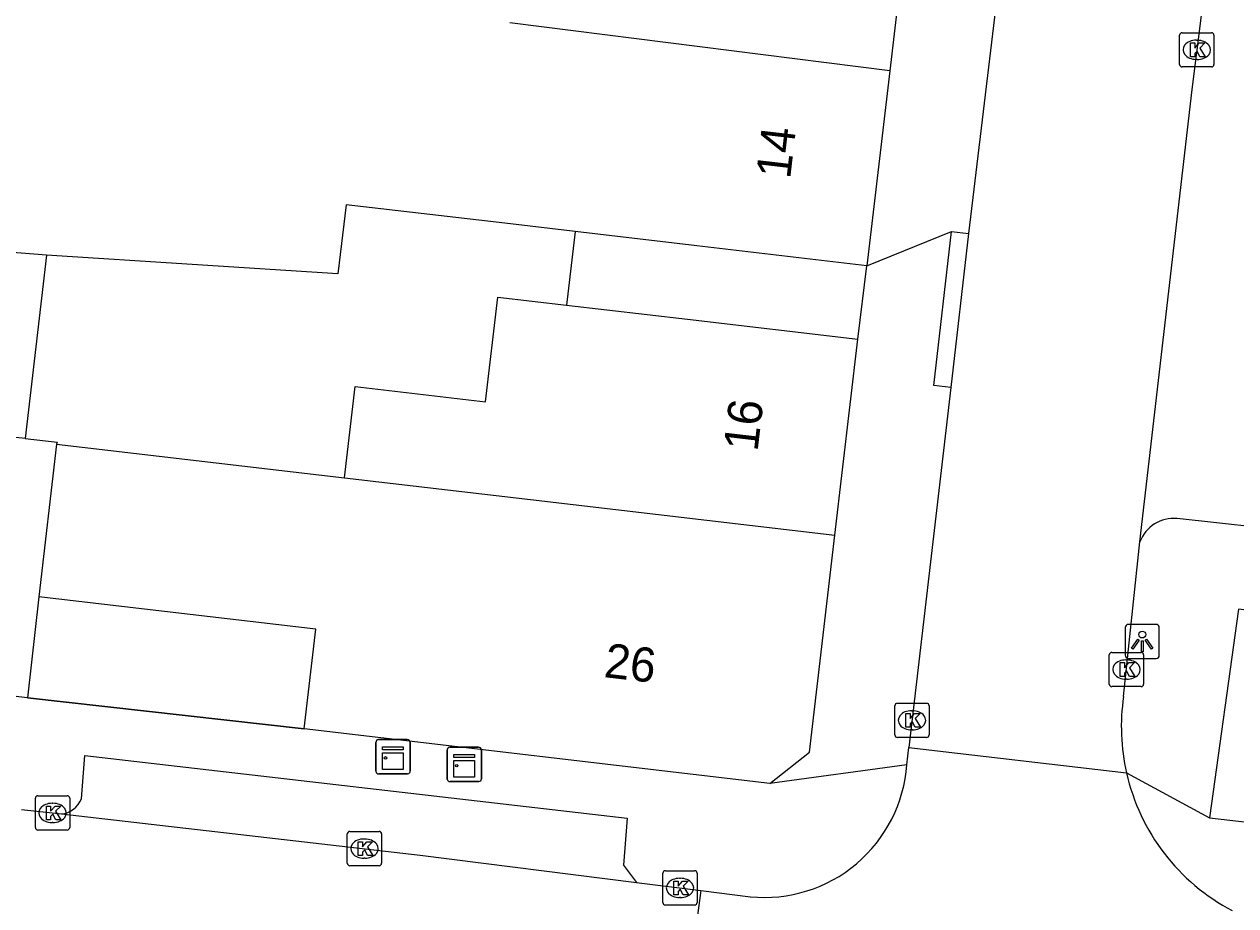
# Model space of a CAD drawing. Extents: x 161696 to 162377, y 380761 to 381673.
# Drawn here: x 162000.63 to 162035.97, y 381157.36 to 381183.08 of the extents above; entities that cross this region are included whole.
import ezdxf

# ---------------------------------------------------------------- set-up
doc = ezdxf.new("R2010")
doc.units = 0
for name, color, linetype in [('IMGEO_Kast', 7, 'Continuous'), ('IMGEO_Kolk', 7, 'Continuous'), ('IMGEO_Lichtpunt', 7, 'Continuous'), ('IMGEO_Muur', 7, 'Continuous'), ('IMGEO_Pand', 7, 'Continuous'), ('IMGEO_Pand_nummerreeks', 7, 'Continuous'), ('IMGEO_Pand_overbouw', 7, 'Continuous'), ('IMGEO_Rijbaan_lokaal_open', 7, 'Continuous'), ('IMGEO_Voetpad_open', 7, 'Continuous')]:
    doc.layers.add(name, color=color, linetype=linetype)

msp = doc.modelspace()

# ---------------------------------------------------------------- linework, layer by layer
at = {"layer": 'IMGEO_Kast'}
for p, q in [((162010.891, 381161.286), (162010.891, 381162.127)), ((162010.891, 381162.127), (162010.891, 381161.286)), ((162010.966, 381162.211), (162011.807, 381162.211)), ((162011.807, 381162.211), (162010.966, 381162.211)), ((162011.891, 381162.136), (162011.891, 381161.295)), ((162011.891, 381161.295), (162011.891, 381162.136)), ((162012.968, 381161.061), (162012.968, 381161.902)), ((162012.968, 381161.902), (162012.968, 381161.061)), ((162013.043, 381161.986), (162013.884, 381161.986)), ((162013.884, 381161.986), (162013.043, 381161.986)), ((162013.968, 381161.911), (162013.968, 381161.07)), ((162013.968, 381161.07), (162013.968, 381161.911)), ((162011.816, 381161.211), (162010.975, 381161.211)), ((162010.975, 381161.211), (162011.816, 381161.211)), ((162013.893, 381160.986), (162013.052, 381160.986)), ((162013.052, 381160.986), (162013.893, 381160.986))]:
    msp.add_line(p, q, dxfattribs=at)
for points in [[(162011.086, 381162.001), (162011.686, 381162.001), (162011.686, 381161.916), (162011.086, 381161.916), (162011.086, 381162.001)], [(162011.086, 381161.826), (162011.686, 381161.826), (162011.686, 381161.337), (162011.086, 381161.337), (162011.086, 381161.826)], [(162013.163, 381161.776), (162013.763, 381161.776), (162013.763, 381161.691), (162013.163, 381161.691), (162013.163, 381161.776)], [(162013.163, 381161.601), (162013.763, 381161.601), (162013.763, 381161.112), (162013.163, 381161.112), (162013.163, 381161.601)]]:
    msp.add_lwpolyline(points, dxfattribs=at)
for centre in [(162011.17, 381161.675), (162013.247, 381161.45)]:
    msp.add_circle(centre, 0.0377, dxfattribs=at)
for centre, start, end in [((162010.969, 381162.133), 92.4484, 184.2845), ((162010.969, 381162.133), 92.4484, 184.2845), ((162011.813, 381162.133), 2.4484, 94.2845), ((162011.813, 381162.133), 2.4484, 94.2845), ((162013.046, 381161.908), 92.4484, 184.2845), ((162013.046, 381161.908), 92.4484, 184.2845), ((162013.89, 381161.908), 2.4484, 94.2845), ((162013.89, 381161.908), 2.4484, 94.2845), ((162010.969, 381161.289), 182.4484, 274.2845), ((162010.969, 381161.289), 182.4484, 274.2845), ((162011.813, 381161.289), 272.4484, 4.2845), ((162011.813, 381161.289), 272.4484, 4.2845), ((162013.046, 381161.064), 182.4484, 274.2845), ((162013.046, 381161.064), 182.4484, 274.2845), ((162013.89, 381161.064), 272.4484, 4.2845), ((162013.89, 381161.064), 272.4484, 4.2845)]:
    msp.add_arc(centre, 0.0779, start, end, dxfattribs=at)
at = {"layer": 'IMGEO_Kolk'}
for p, q in [((162034.333, 381181.905), (162034.333, 381182.757)), ((162034.408, 381182.831), (162035.26, 381182.831)), ((162034.821, 381182.611), (162034.846, 381182.611)), ((162035.334, 381182.757), (162035.334, 381181.905)), ((162034.844, 381182.051), (162034.819, 381182.051)), ((162035.26, 381181.831), (162034.408, 381181.831)), ((162032.28, 381163.829), (162032.28, 381164.681)), ((162032.355, 381164.755), (162033.207, 381164.755)), ((162033.281, 381164.681), (162033.281, 381163.829)), ((162032.768, 381164.535), (162032.793, 381164.535)), ((162032.791, 381163.975), (162032.766, 381163.975)), ((162033.207, 381163.755), (162032.355, 381163.755)), ((162026.026, 381162.348), (162026.026, 381163.2)), ((162026.101, 381163.274), (162026.953, 381163.274)), ((162027.027, 381163.2), (162027.027, 381162.348)), ((162026.514, 381163.054), (162026.539, 381163.054)), ((162026.537, 381162.494), (162026.512, 381162.494)), ((162026.953, 381162.274), (162026.101, 381162.274)), ((162000.958, 381159.647), (162000.958, 381160.499)), ((162001.033, 381160.573), (162001.885, 381160.573)), ((162001.446, 381160.353), (162001.471, 381160.353)), ((162001.959, 381160.499), (162001.959, 381159.647)), ((162001.469, 381159.793), (162001.444, 381159.793)), ((162001.885, 381159.573), (162001.033, 381159.573)), ((162010.055, 381158.605), (162010.055, 381159.457)), ((162010.13, 381159.531), (162010.982, 381159.531)), ((162010.543, 381159.311), (162010.568, 381159.311)), ((162011.056, 381159.457), (162011.056, 381158.605)), ((162010.566, 381158.751), (162010.541, 381158.751)), ((162010.982, 381158.531), (162010.13, 381158.531)), ((162019.259, 381157.459), (162019.259, 381158.311)), ((162019.334, 381158.385), (162020.186, 381158.385)), ((162020.26, 381158.311), (162020.26, 381157.459)), ((162019.747, 381158.165), (162019.772, 381158.165)), ((162019.77, 381157.605), (162019.745, 381157.605)), ((162020.186, 381157.385), (162019.334, 381157.385))]:
    msp.add_line(p, q, dxfattribs=at)
for points in [[(162034.333, 381181.905), (162034.333, 381182.757)], [(162034.408, 381182.831), (162035.26, 381182.831)], [(162035.334, 381182.757), (162035.334, 381181.905)], [(162034.654, 381182.531), (162034.777, 381182.531), (162034.777, 381182.38), (162034.907, 381182.531), (162035.071, 381182.531), (162034.925, 381182.38), (162035.078, 381182.131), (162034.926, 381182.131), (162034.841, 381182.295), (162034.777, 381182.228), (162034.777, 381182.131), (162034.654, 381182.131), (162034.654, 381182.531)], [(162035.26, 381181.831), (162034.408, 381181.831)], [(162032.28, 381163.829), (162032.28, 381164.681)], [(162032.355, 381164.755), (162033.207, 381164.755)], [(162033.281, 381164.681), (162033.281, 381163.829)], [(162032.601, 381164.455), (162032.724, 381164.455), (162032.724, 381164.304), (162032.854, 381164.455), (162033.018, 381164.455), (162032.872, 381164.304), (162033.025, 381164.055), (162032.873, 381164.055), (162032.788, 381164.219), (162032.724, 381164.152), (162032.724, 381164.055), (162032.601, 381164.055), (162032.601, 381164.455)], [(162033.207, 381163.755), (162032.355, 381163.755)], [(162026.026, 381162.348), (162026.026, 381163.2)], [(162026.101, 381163.274), (162026.953, 381163.274)], [(162027.027, 381163.2), (162027.027, 381162.348)], [(162026.347, 381162.974), (162026.47, 381162.974), (162026.47, 381162.823), (162026.6, 381162.974), (162026.764, 381162.974), (162026.618, 381162.823), (162026.771, 381162.574), (162026.619, 381162.574), (162026.534, 381162.738), (162026.47, 381162.671), (162026.47, 381162.574), (162026.347, 381162.574), (162026.347, 381162.974)], [(162026.953, 381162.274), (162026.101, 381162.274)], [(162000.958, 381159.647), (162000.958, 381160.499)], [(162001.033, 381160.573), (162001.885, 381160.573)], [(162001.959, 381160.499), (162001.959, 381159.647)], [(162001.279, 381160.273), (162001.402, 381160.273), (162001.402, 381160.122), (162001.532, 381160.273), (162001.696, 381160.273), (162001.55, 381160.122), (162001.703, 381159.873), (162001.551, 381159.873), (162001.466, 381160.037), (162001.402, 381159.97), (162001.402, 381159.873), (162001.279, 381159.873), (162001.279, 381160.273)], [(162001.885, 381159.573), (162001.033, 381159.573)], [(162010.055, 381158.605), (162010.055, 381159.457)], [(162010.13, 381159.531), (162010.982, 381159.531)], [(162011.056, 381159.457), (162011.056, 381158.605)], [(162010.376, 381159.231), (162010.499, 381159.231), (162010.499, 381159.08), (162010.629, 381159.231), (162010.793, 381159.231), (162010.647, 381159.08), (162010.8, 381158.831), (162010.648, 381158.831), (162010.563, 381158.995), (162010.499, 381158.928), (162010.499, 381158.831), (162010.376, 381158.831), (162010.376, 381159.231)], [(162010.982, 381158.531), (162010.13, 381158.531)], [(162019.259, 381157.459), (162019.259, 381158.311)], [(162019.334, 381158.385), (162020.186, 381158.385)], [(162020.26, 381158.311), (162020.26, 381157.459)], [(162019.58, 381158.085), (162019.703, 381158.085), (162019.703, 381157.934), (162019.833, 381158.085), (162019.997, 381158.085), (162019.851, 381157.934), (162020.004, 381157.685), (162019.852, 381157.685), (162019.767, 381157.849), (162019.703, 381157.782), (162019.703, 381157.685), (162019.58, 381157.685), (162019.58, 381158.085)], [(162020.186, 381157.385), (162019.334, 381157.385)]]:
    msp.add_lwpolyline(points, dxfattribs=at)
for centre, start, end in [((162034.41, 381182.755), 91.552, 178.448), ((162034.41, 381182.755), 91.552, 178.448), ((162035.258, 381182.755), 1.552, 88.448), ((162035.258, 381182.755), 1.552, 88.448), ((162034.41, 381181.907), 181.552, 268.448), ((162034.41, 381181.907), 181.552, 268.448), ((162035.258, 381181.907), 271.552, 358.448), ((162035.258, 381181.907), 271.552, 358.448), ((162032.357, 381164.679), 91.552, 178.448), ((162032.357, 381164.679), 91.552, 178.448), ((162033.205, 381164.679), 1.552, 88.448), ((162033.205, 381164.679), 1.552, 88.448), ((162032.357, 381163.831), 181.552, 268.448), ((162032.357, 381163.831), 181.552, 268.448), ((162033.205, 381163.831), 271.552, 358.448), ((162033.205, 381163.831), 271.552, 358.448), ((162026.103, 381163.198), 91.552, 178.448), ((162026.103, 381163.198), 91.552, 178.448), ((162026.951, 381163.198), 1.552, 88.448), ((162026.951, 381163.198), 1.552, 88.448), ((162026.103, 381162.35), 181.552, 268.448), ((162026.103, 381162.35), 181.552, 268.448), ((162026.951, 381162.35), 271.552, 358.448), ((162026.951, 381162.35), 271.552, 358.448), ((162001.035, 381160.497), 91.552, 178.448), ((162001.035, 381160.497), 91.552, 178.448), ((162001.883, 381160.497), 1.552, 88.448), ((162001.883, 381160.497), 1.552, 88.448), ((162001.035, 381159.649), 181.552, 268.448), ((162001.035, 381159.649), 181.552, 268.448), ((162001.883, 381159.649), 271.552, 358.448), ((162001.883, 381159.649), 271.552, 358.448), ((162010.132, 381159.455), 91.552, 178.448), ((162010.132, 381159.455), 91.552, 178.448), ((162010.98, 381159.455), 1.552, 88.448), ((162010.98, 381159.455), 1.552, 88.448), ((162010.132, 381158.607), 181.552, 268.448), ((162010.132, 381158.607), 181.552, 268.448), ((162010.98, 381158.607), 271.552, 358.448), ((162010.98, 381158.607), 271.552, 358.448), ((162019.336, 381158.309), 91.552, 178.448), ((162019.336, 381158.309), 91.552, 178.448), ((162020.184, 381158.309), 1.552, 88.448), ((162020.184, 381158.309), 1.552, 88.448), ((162019.336, 381157.461), 181.552, 268.448), ((162019.336, 381157.461), 181.552, 268.448), ((162020.184, 381157.461), 271.552, 358.448), ((162020.184, 381157.461), 271.552, 358.448)]:
    msp.add_arc(centre, 0.0765, start, end, dxfattribs=at)
for centre, major_axis, ratio, start_param, end_param in [((162034.82, 381182.331), (-0.387, 0.002), 0.722429, 4.712389, 7.853982), ((162034.845, 381182.331), (-0.39, 0.002), 0.717154, 1.570796, 4.712389), ((162032.767, 381164.255), (-0.387, 0.002), 0.722429, 4.712389, 7.853982), ((162032.792, 381164.255), (-0.39, 0.002), 0.717154, 1.570796, 4.712389), ((162026.513, 381162.774), (-0.387, 0.002), 0.722429, 4.712389, 7.853982), ((162026.538, 381162.774), (-0.39, 0.002), 0.717154, 1.570796, 4.712389), ((162001.445, 381160.073), (-0.387, 0.002), 0.722429, 4.712389, 7.853982), ((162001.47, 381160.073), (-0.39, 0.002), 0.717154, 1.570796, 4.712389), ((162010.542, 381159.031), (-0.387, 0.002), 0.722429, 4.712389, 7.853982), ((162010.567, 381159.031), (-0.39, 0.002), 0.717154, 1.570796, 4.712389), ((162019.746, 381157.885), (-0.387, 0.002), 0.722429, 4.712389, 7.853982), ((162019.771, 381157.885), (-0.39, 0.002), 0.717154, 1.570796, 4.712389)]:
    msp.add_ellipse(centre, major_axis=major_axis, ratio=ratio, start_param=start_param, end_param=end_param, dxfattribs=at)
at = {"layer": 'IMGEO_Lichtpunt'}
for p, q in [((162032.744, 381165.476), (162032.744, 381164.669)), ((162032.744, 381165.476), (162032.744, 381164.669)), ((162033.646, 381165.571), (162032.838, 381165.571)), ((162033.646, 381165.571), (162032.838, 381165.571)), ((162033.74, 381164.669), (162033.74, 381165.476)), ((162033.74, 381164.669), (162033.74, 381165.476)), ((162032.838, 381164.575), (162033.646, 381164.575)), ((162032.838, 381164.575), (162033.646, 381164.575))]:
    msp.add_line(p, q, dxfattribs=at)
for points in [[(162033.118, 381165.14), (162033.157, 381165.112), (162032.969, 381164.85), (162032.931, 381164.877), (162033.118, 381165.14)], [(162033.22, 381165.092), (162033.267, 381165.092), (162033.267, 381164.77), (162033.22, 381164.77), (162033.22, 381165.092)], [(162033.33, 381165.112), (162033.368, 381165.139), (162033.555, 381164.877), (162033.516, 381164.849), (162033.33, 381165.112)]]:
    msp.add_lwpolyline(points, dxfattribs=at)
msp.add_circle((162033.243, 381165.274), 0.0994, dxfattribs=at)
for centre, start, end in [((162032.838, 381165.476), 90, 180), ((162032.838, 381165.476), 90, 180), ((162033.646, 381165.476), 0, 90), ((162033.646, 381165.476), 0, 90), ((162032.838, 381164.669), 180, 270), ((162032.838, 381164.669), 180, 270), ((162033.646, 381164.669), 270, 0), ((162033.646, 381164.669), 270, 360)]:
    msp.add_arc(centre, 0.0946, start, end, dxfattribs=at)
at = {"layer": 'IMGEO_Muur'}
msp.add_lwpolyline([(162000.724, 381163.428), (162008.795, 381162.52)], dxfattribs=at)
at = {"layer": 'IMGEO_Pand'}
for points in [[(162026.568, 381187.617), (162025.879, 381181.72)], [(162025.879, 381181.72), (162014.793, 381183.118)], [(162025.879, 381181.72), (162025.214, 381176.032)], [(162025.214, 381176.032), (162020.249, 381176.614), (162016.701, 381177.03), (162014.65, 381177.271), (162010.019, 381177.814), (162009.783, 381175.8), (162001.286, 381176.337)], [(162001.286, 381176.337), (161995.244, 381176.822)], [(162001.286, 381176.337), (162000.663, 381170.998)], [(162009.973, 381169.846), (162010.285, 381172.507), (162014.087, 381172.062), (162014.445, 381175.12), (162016.449, 381174.885), (162019.978, 381174.471), (162024.943, 381173.889)], [(162024.275, 381168.175), (162024.943, 381173.889)], [(162000.663, 381170.998), (161994.642, 381171.639)], [(162000.663, 381170.998), (162001.59, 381170.889), (162001.577, 381170.827)], [(162001.577, 381170.827), (162001.064, 381166.374)], [(162001.577, 381170.827), (162009.973, 381169.846)], [(162009.973, 381169.846), (162015.398, 381169.212), (162024.275, 381168.175)], [(162022.38, 381160.931), (162023.534, 381161.842), (162024.275, 381168.175)], [(162001.064, 381166.374), (162000.724, 381163.428)], [(162008.795, 381162.52), (162009.135, 381165.428), (162001.064, 381166.374)], [(162000.724, 381163.428), (161993.781, 381164.24)], [(162022.38, 381160.931), (162008.795, 381162.52)]]:
    msp.add_lwpolyline(points, dxfattribs=at)
at = {"layer": 'IMGEO_Pand_overbouw'}
msp.add_lwpolyline([(162025.214, 381176.032), (162020.249, 381176.614), (162016.701, 381177.03), (162016.449, 381174.885), (162019.978, 381174.471), (162024.943, 381173.889)], close=True, dxfattribs=at)
at = {"layer": 'IMGEO_Rijbaan_lokaal_open'}
for points in [[(162031.567, 381205.615), (162029.491, 381187.906), (162028.175, 381176.969)], [(162033.172, 381167.979), (162034.702, 381181.171), (162035.518, 381187.661), (162036.558, 381196.681)], [(162028.175, 381176.969), (162027.658, 381172.479)], [(162027.658, 381172.479), (162027.513, 381171.223), (162026.436, 381161.978)], [(162032.697, 381163.467), (162033.172, 381167.979)], [(162026.378, 381161.479), (162026.436, 381161.978)], [(162026.436, 381161.978), (162032.783, 381161.24)], [(162000.556, 381160.175), (162001.717, 381160.042)], [(162001.717, 381160.042), (162012.179, 381158.844), (162018.489, 381158.045)], [(162018.489, 381158.045), (162020.371, 381157.806)], [(162020.371, 381157.806), (162019.912, 381154.375)], [(162020.371, 381157.806), (162021.812, 381157.624)]]:
    msp.add_lwpolyline(points, dxfattribs=at)
for centre, radius, start, end in [((162038.708, 381162.584), 6.076, 171.6436, 192.7794), ((162022.214, 381161.779), 4.174, 264.4669, 355.8808), ((162038.683, 381162.578), 6.05, 192.7782, 242.2693)]:
    msp.add_arc(centre, radius, start, end, dxfattribs=at)
at = {"layer": 'IMGEO_Voetpad_open'}
for points in [[(162037.369, 381195.868), (162040.988, 381195.499), (162037.792, 381168.274), (162034.262, 381168.656)], [(162025.214, 381176.032), (162027.679, 381177.027)], [(162027.658, 381172.479), (162027.162, 381172.537), (162027.679, 381177.027)], [(162027.679, 381177.027), (162028.175, 381176.969)], [(162024.943, 381173.889), (162025.214, 381176.032)], [(162038.665, 381165.698), (162036.048, 381166.016), (162035.205, 381159.925)], [(162008.795, 381162.52), (162000.724, 381163.428)], [(162002.302, 381160.48), (162002.399, 381161.749), (162018.221, 381159.922), (162018.112, 381158.551), (162018.489, 381158.045)], [(162026.378, 381161.479), (162022.38, 381160.931)], [(162032.783, 381161.24), (162035.205, 381159.925)], [(162035.205, 381159.925), (162066.221, 381156.369)]]:
    msp.add_lwpolyline(points, dxfattribs=at)
for centre, radius, start, end in [((162034.163, 381167.6), 1.061, 84.6256, 159.0633), ((162001.644, 381160.749), 0.711, 275.8911, 337.7546)]:
    msp.add_arc(centre, radius, start, end, dxfattribs=at)

# ---------------------------------------------------------------- texts
at = {"layer": 'IMGEO_Pand_nummerreeks'}
for s, rotation, p in [('14', 83.331, (162022.971, 381178.545)), ('16', 83.331, (162022.021, 381170.594)), ('26', 353.3308, (162017.518, 381164.036))]:
    msp.add_text(s, height=1, rotation=rotation, dxfattribs=at).set_placement(p)

doc.saveas('drawing.dxf')
